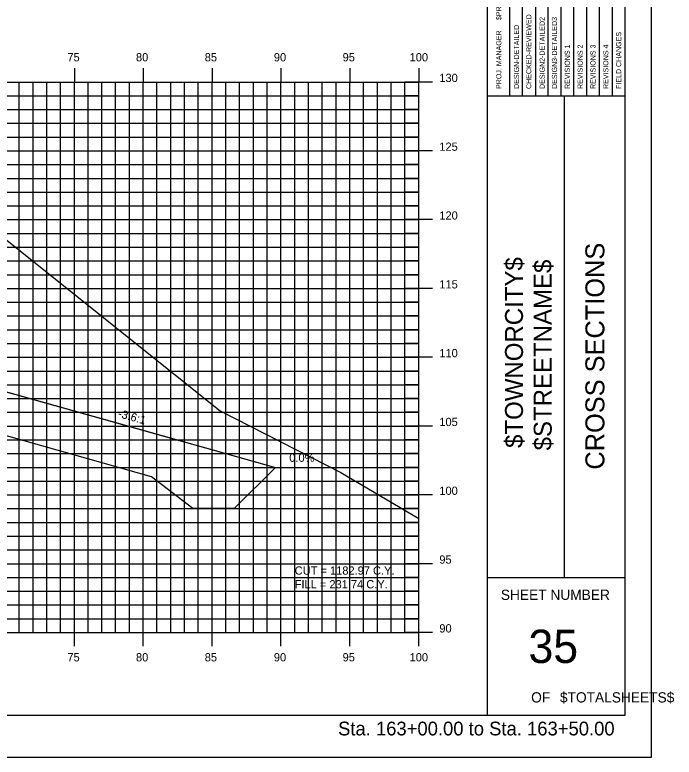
# Model space of a CAD drawing. Extents: x 850598 to 870284, y 366541 to 366651.
# Drawn here: x 854269.7 to 854317.5, y 366541.2 to 366595.1 of the extents above; entities that cross this region are included whole.
import ezdxf

# ---------------------------------------------------------------- set-up
doc = ezdxf.new("R2010")
doc.units = 0
for name, color, linetype in [('ANNOTATION', 7, 'Continuous'), ('BORDER', 7, 'Continuous'), ('D_Drainage_RipRap', 7, 'Continuous'), ('D_Roadway_Centerline', 7, 'Continuous'), ('D_Roadway_SlopeLines', 7, 'Continuous'), ('D_Text_Standard', 7, 'Continuous'), ('H_V ANNOTATION', 7, 'Continuous'), ('HIGHWAY_TITLE', 7, 'Continuous'), ('MAJOR', 7, 'Continuous'), ('MINOR', 7, 'Continuous'), ('PLOT BOUNDARY', 7, 'Continuous'), ('S_Roadway_Centerline', 7, 'Continuous')]:
    doc.layers.add(name, color=color, linetype=linetype)

msp = doc.modelspace()

# ---------------------------------------------------------------- linework, layer by layer
at = {"layer": 'BORDER'}
for p, q in [((854304.002, 366544.225), (854304.002, 366649.225)), ((854314.002, 366544.225), (854314.002, 366649.225)), ((854304.002, 366589.228), (854314.002, 366589.228)), ((854309.593, 366554.228), (854309.593, 366589.228)), ((854304.002, 366554.228), (854314.002, 366554.228)), ((854154.002, 366544.225), (854314.002, 366544.225))]:
    msp.add_line(p, q, dxfattribs=at)
for points in [[(854306.549, 366589.231), (854306.549, 366606.728)], [(854307.481, 366606.728), (854307.481, 366589.231)], [(854308.413, 366589.231), (854308.413, 366606.728)], [(854309.344, 366589.231), (854309.344, 366606.728)], [(854310.276, 366589.231), (854310.276, 366606.728)], [(854311.208, 366589.231), (854311.208, 366606.728)], [(854312.139, 366589.231), (854312.139, 366606.728)], [(854313.071, 366589.231), (854313.071, 366606.728)], [(854305.618, 366589.231), (854305.618, 366606.022)]]:
    msp.add_lwpolyline(points, dxfattribs=at)
at = {"layer": 'D_Drainage_RipRap'}
msp.add_lwpolyline([(854267.248, 366568.225), (854278.739, 366564.996), (854288.601, 366562.225), (854285.601, 366559.225), (854282.601, 366559.225), (854279.601, 366561.546), (854268.11, 366564.775), (854267.248, 366566.725), (854222.002, 366579.439), (854222.002, 366580.939)], close=True, dxfattribs=at)
at = {"layer": 'D_Roadway_Centerline'}
msp.add_lwpolyline([(854167.171, 366577.449), (854174.002, 366579.726), (854177.804, 366580.993), (854184.002, 366583.059), (854188.002, 366583.299), (854199.002, 366583.629), (854210.002, 366583.299), (854214.002, 366583.059), (854216.002, 366582.939), (854222.002, 366580.939), (854267.248, 366568.225), (854278.739, 366564.996), (854288.601, 366562.225), (854292.601, 366562.225)], dxfattribs=at)
at = {"layer": 'D_Roadway_SlopeLines'}
msp.add_lwpolyline([(854222.002, 366580.939), (854288.601, 366562.225), (854288.601, 366562.225)], dxfattribs=at)
at = {"layer": 'MAJOR'}
for p, q in [((854274.002, 366591.227), (854274.002, 366590.225)), ((854274.002, 366591.227), (854274.002, 366590.225)), ((854279.002, 366591.227), (854279.002, 366590.225)), ((854279.002, 366591.227), (854279.002, 366590.225)), ((854284.002, 366591.227), (854284.002, 366590.225)), ((854284.002, 366591.227), (854284.002, 366590.225)), ((854289.002, 366591.227), (854289.002, 366590.225)), ((854289.002, 366591.227), (854289.002, 366590.225)), ((854294.002, 366591.227), (854294.002, 366590.225)), ((854294.002, 366591.227), (854294.002, 366590.225)), ((854299.002, 366591.227), (854299.002, 366590.225)), ((854299.002, 366591.227), (854299.002, 366590.225)), ((854159.002, 366590.225), (854299.002, 366590.225)), ((854159.002, 366590.225), (854299.002, 366590.225)), ((854159.002, 366590.225), (854299.002, 366590.225)), ((854159.002, 366590.225), (854299.002, 366590.225)), ((854274.002, 366550.225), (854274.002, 366590.225)), ((854274.002, 366550.225), (854274.002, 366590.225)), ((854279.002, 366550.225), (854279.002, 366590.225)), ((854279.002, 366550.225), (854279.002, 366590.225)), ((854284.002, 366550.225), (854284.002, 366590.225)), ((854284.002, 366550.225), (854284.002, 366590.225)), ((854289.002, 366550.225), (854289.002, 366590.225)), ((854289.002, 366550.225), (854289.002, 366590.225)), ((854294.002, 366550.225), (854294.002, 366590.225)), ((854294.002, 366550.225), (854294.002, 366590.225)), ((854300.004, 366590.225), (854298, 366590.225)), ((854300.004, 366590.225), (854298, 366590.225)), ((854299.002, 366550.225), (854299.002, 366590.225)), ((854299.002, 366550.225), (854299.002, 366590.225)), ((854299.002, 366550.225), (854299.002, 366590.225)), ((854299.002, 366550.225), (854299.002, 366590.225)), ((854159.002, 366585.225), (854299.002, 366585.225)), ((854159.002, 366585.225), (854299.002, 366585.225)), ((854300.004, 366585.225), (854298, 366585.225)), ((854300.004, 366585.225), (854298, 366585.225)), ((854159.002, 366580.225), (854299.002, 366580.225)), ((854159.002, 366580.225), (854299.002, 366580.225)), ((854300.004, 366580.225), (854298, 366580.225)), ((854300.004, 366580.225), (854298, 366580.225)), ((854159.002, 366575.225), (854299.002, 366575.225)), ((854159.002, 366575.225), (854299.002, 366575.225)), ((854300.004, 366575.225), (854298, 366575.225)), ((854300.004, 366575.225), (854298, 366575.225)), ((854159.002, 366570.225), (854299.002, 366570.225)), ((854159.002, 366570.225), (854299.002, 366570.225)), ((854300.004, 366570.225), (854298, 366570.225)), ((854300.004, 366570.225), (854298, 366570.225)), ((854159.002, 366565.225), (854299.002, 366565.225)), ((854159.002, 366565.225), (854299.002, 366565.225)), ((854300.004, 366565.225), (854298, 366565.225)), ((854300.004, 366565.225), (854298, 366565.225)), ((854159.002, 366560.225), (854299.002, 366560.225)), ((854159.002, 366560.225), (854299.002, 366560.225)), ((854300.004, 366560.225), (854298, 366560.225)), ((854300.004, 366560.225), (854298, 366560.225)), ((854159.002, 366555.225), (854299.002, 366555.225)), ((854159.002, 366555.225), (854299.002, 366555.225)), ((854300.004, 366555.225), (854298, 366555.225)), ((854300.004, 366555.225), (854298, 366555.225)), ((854159.002, 366550.225), (854299.002, 366550.225)), ((854159.002, 366550.225), (854299.002, 366550.225)), ((854159.002, 366550.225), (854299.002, 366550.225)), ((854159.002, 366550.225), (854299.002, 366550.225)), ((854274.002, 366549.223), (854274.002, 366550.225)), ((854274.002, 366549.223), (854274.002, 366550.225)), ((854279.002, 366549.223), (854279.002, 366550.225)), ((854279.002, 366549.223), (854279.002, 366550.225)), ((854284.002, 366549.223), (854284.002, 366550.225)), ((854284.002, 366549.223), (854284.002, 366550.225)), ((854289.002, 366549.223), (854289.002, 366550.225)), ((854289.002, 366549.223), (854289.002, 366550.225)), ((854294.002, 366549.223), (854294.002, 366550.225)), ((854294.002, 366549.223), (854294.002, 366550.225)), ((854300.004, 366550.225), (854298, 366550.225)), ((854300.004, 366550.225), (854298, 366550.225)), ((854299.002, 366549.223), (854299.002, 366550.225)), ((854299.002, 366549.223), (854299.002, 366550.225))]:
    msp.add_line(p, q, dxfattribs=at)
at = {"layer": 'MINOR'}
for p, q in [((854270.002, 366550.225), (854270.002, 366590.225)), ((854270.002, 366550.225), (854270.002, 366590.225)), ((854271.002, 366550.225), (854271.002, 366590.225)), ((854271.002, 366550.225), (854271.002, 366590.225)), ((854272.002, 366550.225), (854272.002, 366590.225)), ((854272.002, 366550.225), (854272.002, 366590.225)), ((854273.002, 366550.225), (854273.002, 366590.225)), ((854273.002, 366550.225), (854273.002, 366590.225)), ((854275.002, 366550.225), (854275.002, 366590.225)), ((854275.002, 366550.225), (854275.002, 366590.225)), ((854276.002, 366550.225), (854276.002, 366590.225)), ((854276.002, 366550.225), (854276.002, 366590.225)), ((854277.002, 366550.225), (854277.002, 366590.225)), ((854277.002, 366550.225), (854277.002, 366590.225)), ((854278.002, 366550.225), (854278.002, 366590.225)), ((854278.002, 366550.225), (854278.002, 366590.225)), ((854280.002, 366550.225), (854280.002, 366590.225)), ((854280.002, 366550.225), (854280.002, 366590.225)), ((854281.002, 366550.225), (854281.002, 366590.225)), ((854281.002, 366550.225), (854281.002, 366590.225)), ((854282.002, 366550.225), (854282.002, 366590.225)), ((854282.002, 366550.225), (854282.002, 366590.225)), ((854283.002, 366550.225), (854283.002, 366590.225)), ((854283.002, 366550.225), (854283.002, 366590.225)), ((854285.002, 366550.225), (854285.002, 366590.225)), ((854285.002, 366550.225), (854285.002, 366590.225)), ((854286.002, 366550.225), (854286.002, 366590.225)), ((854286.002, 366550.225), (854286.002, 366590.225)), ((854287.002, 366550.225), (854287.002, 366590.225)), ((854287.002, 366550.225), (854287.002, 366590.225)), ((854288.002, 366550.225), (854288.002, 366590.225)), ((854288.002, 366550.225), (854288.002, 366590.225)), ((854290.002, 366550.225), (854290.002, 366590.225)), ((854290.002, 366550.225), (854290.002, 366590.225)), ((854291.002, 366550.225), (854291.002, 366590.225)), ((854291.002, 366550.225), (854291.002, 366590.225)), ((854292.002, 366550.225), (854292.002, 366590.225)), ((854292.002, 366550.225), (854292.002, 366590.225)), ((854293.002, 366550.225), (854293.002, 366590.225)), ((854293.002, 366550.225), (854293.002, 366590.225)), ((854295.002, 366550.225), (854295.002, 366590.225)), ((854295.002, 366550.225), (854295.002, 366590.225)), ((854296.002, 366550.225), (854296.002, 366590.225)), ((854296.002, 366550.225), (854296.002, 366590.225)), ((854297.002, 366550.225), (854297.002, 366590.225)), ((854297.002, 366550.225), (854297.002, 366590.225)), ((854298.002, 366550.225), (854298.002, 366590.225)), ((854298.002, 366550.225), (854298.002, 366590.225)), ((854159.002, 366589.225), (854299.002, 366589.225)), ((854159.002, 366589.225), (854299.002, 366589.225)), ((854299.002, 366589.225), (854298, 366589.225)), ((854299.002, 366589.225), (854298, 366589.225)), ((854159.002, 366588.225), (854299.002, 366588.225)), ((854159.002, 366588.225), (854299.002, 366588.225)), ((854299.002, 366588.225), (854298, 366588.225)), ((854299.002, 366588.225), (854298, 366588.225)), ((854159.002, 366587.225), (854299.002, 366587.225)), ((854159.002, 366587.225), (854299.002, 366587.225)), ((854299.002, 366587.225), (854298, 366587.225)), ((854299.002, 366587.225), (854298, 366587.225)), ((854159.002, 366586.225), (854299.002, 366586.225)), ((854159.002, 366586.225), (854299.002, 366586.225)), ((854299.002, 366586.225), (854298, 366586.225)), ((854299.002, 366586.225), (854298, 366586.225)), ((854159.002, 366584.225), (854299.002, 366584.225)), ((854159.002, 366584.225), (854299.002, 366584.225)), ((854299.002, 366584.225), (854298, 366584.225)), ((854299.002, 366584.225), (854298, 366584.225)), ((854159.002, 366583.225), (854299.002, 366583.225)), ((854159.002, 366583.225), (854299.002, 366583.225)), ((854299.002, 366583.225), (854298, 366583.225)), ((854299.002, 366583.225), (854298, 366583.225)), ((854159.002, 366582.225), (854299.002, 366582.225)), ((854159.002, 366582.225), (854299.002, 366582.225)), ((854299.002, 366582.225), (854298, 366582.225)), ((854299.002, 366582.225), (854298, 366582.225)), ((854159.002, 366581.225), (854299.002, 366581.225)), ((854159.002, 366581.225), (854299.002, 366581.225)), ((854299.002, 366581.225), (854298, 366581.225)), ((854299.002, 366581.225), (854298, 366581.225)), ((854159.002, 366579.225), (854299.002, 366579.225)), ((854159.002, 366579.225), (854299.002, 366579.225)), ((854299.002, 366579.225), (854298, 366579.225)), ((854299.002, 366579.225), (854298, 366579.225)), ((854159.002, 366578.225), (854299.002, 366578.225)), ((854159.002, 366578.225), (854299.002, 366578.225)), ((854299.002, 366578.225), (854298, 366578.225)), ((854299.002, 366578.225), (854298, 366578.225)), ((854159.002, 366577.225), (854299.002, 366577.225)), ((854159.002, 366577.225), (854299.002, 366577.225)), ((854299.002, 366577.225), (854298, 366577.225)), ((854299.002, 366577.225), (854298, 366577.225)), ((854159.002, 366576.225), (854299.002, 366576.225)), ((854159.002, 366576.225), (854299.002, 366576.225)), ((854299.002, 366576.225), (854298, 366576.225)), ((854299.002, 366576.225), (854298, 366576.225)), ((854159.002, 366574.225), (854299.002, 366574.225)), ((854159.002, 366574.225), (854299.002, 366574.225)), ((854299.002, 366574.225), (854298, 366574.225)), ((854299.002, 366574.225), (854298, 366574.225)), ((854159.002, 366573.225), (854299.002, 366573.225)), ((854159.002, 366573.225), (854299.002, 366573.225)), ((854299.002, 366573.225), (854298, 366573.225)), ((854299.002, 366573.225), (854298, 366573.225)), ((854159.002, 366572.225), (854299.002, 366572.225)), ((854159.002, 366572.225), (854299.002, 366572.225)), ((854299.002, 366572.225), (854298, 366572.225)), ((854299.002, 366572.225), (854298, 366572.225)), ((854159.002, 366571.225), (854299.002, 366571.225)), ((854159.002, 366571.225), (854299.002, 366571.225)), ((854299.002, 366571.225), (854298, 366571.225)), ((854299.002, 366571.225), (854298, 366571.225)), ((854159.002, 366569.225), (854299.002, 366569.225)), ((854159.002, 366569.225), (854299.002, 366569.225)), ((854299.002, 366569.225), (854298, 366569.225)), ((854299.002, 366569.225), (854298, 366569.225)), ((854159.002, 366568.225), (854299.002, 366568.225)), ((854159.002, 366568.225), (854299.002, 366568.225)), ((854299.002, 366568.225), (854298, 366568.225)), ((854299.002, 366568.225), (854298, 366568.225)), ((854159.002, 366567.225), (854299.002, 366567.225)), ((854159.002, 366567.225), (854299.002, 366567.225)), ((854299.002, 366567.225), (854298, 366567.225)), ((854299.002, 366567.225), (854298, 366567.225)), ((854159.002, 366566.225), (854299.002, 366566.225)), ((854159.002, 366566.225), (854299.002, 366566.225)), ((854299.002, 366566.225), (854298, 366566.225)), ((854299.002, 366566.225), (854298, 366566.225)), ((854159.002, 366564.225), (854299.002, 366564.225)), ((854159.002, 366564.225), (854299.002, 366564.225)), ((854299.002, 366564.225), (854298, 366564.225)), ((854299.002, 366564.225), (854298, 366564.225)), ((854159.002, 366563.225), (854299.002, 366563.225)), ((854159.002, 366563.225), (854299.002, 366563.225)), ((854299.002, 366563.225), (854298, 366563.225)), ((854299.002, 366563.225), (854298, 366563.225)), ((854159.002, 366562.225), (854299.002, 366562.225)), ((854159.002, 366562.225), (854299.002, 366562.225)), ((854299.002, 366562.225), (854298, 366562.225)), ((854299.002, 366562.225), (854298, 366562.225)), ((854159.002, 366561.225), (854299.002, 366561.225)), ((854159.002, 366561.225), (854299.002, 366561.225)), ((854299.002, 366561.225), (854298, 366561.225)), ((854299.002, 366561.225), (854298, 366561.225)), ((854159.002, 366559.225), (854299.002, 366559.225)), ((854159.002, 366559.225), (854299.002, 366559.225)), ((854299.002, 366559.225), (854298, 366559.225)), ((854299.002, 366559.225), (854298, 366559.225)), ((854159.002, 366558.225), (854299.002, 366558.225)), ((854159.002, 366558.225), (854299.002, 366558.225)), ((854299.002, 366558.225), (854298, 366558.225)), ((854299.002, 366558.225), (854298, 366558.225)), ((854159.002, 366557.225), (854299.002, 366557.225)), ((854159.002, 366557.225), (854299.002, 366557.225)), ((854299.002, 366557.225), (854298, 366557.225)), ((854299.002, 366557.225), (854298, 366557.225)), ((854159.002, 366556.225), (854299.002, 366556.225)), ((854159.002, 366556.225), (854299.002, 366556.225)), ((854299.002, 366556.225), (854298, 366556.225)), ((854299.002, 366556.225), (854298, 366556.225)), ((854159.002, 366554.225), (854299.002, 366554.225)), ((854159.002, 366554.225), (854299.002, 366554.225)), ((854299.002, 366554.225), (854298, 366554.225)), ((854299.002, 366554.225), (854298, 366554.225)), ((854159.002, 366553.225), (854299.002, 366553.225)), ((854159.002, 366553.225), (854299.002, 366553.225)), ((854299.002, 366553.225), (854298, 366553.225)), ((854299.002, 366553.225), (854298, 366553.225)), ((854159.002, 366552.225), (854299.002, 366552.225)), ((854159.002, 366552.225), (854299.002, 366552.225)), ((854299.002, 366552.225), (854298, 366552.225)), ((854299.002, 366552.225), (854298, 366552.225)), ((854159.002, 366551.225), (854299.002, 366551.225)), ((854159.002, 366551.225), (854299.002, 366551.225)), ((854299.002, 366551.225), (854298, 366551.225)), ((854299.002, 366551.225), (854298, 366551.225))]:
    msp.add_line(p, q, dxfattribs=at)
at = {"layer": 'PLOT BOUNDARY'}
msp.add_lwpolyline([(854145.908, 366541.166), (854315.908, 366541.166), (854315.908, 366651.166), (854145.908, 366651.166)], close=True, dxfattribs=at)
at = {"layer": 'S_Roadway_Centerline'}
msp.add_lwpolyline([(854159.002, 366577.35), (854173.981, 366577.532), (854194.468, 366578.581), (854216.923, 366579.667), (854225.121, 366581.306), (854226.711, 366581.652), (854231.707, 366582.513), (854232.058, 366582.57), (854233.105, 366582.613), (854247.274, 366583.159), (854260.247, 366582.357), (854261.11, 366582.318), (854261.269, 366582.312), (854263.371, 366582.089), (854265.169, 366581.435), (854266.279, 366581.05), (854267.765, 366579.762), (854284.593, 366566.341), (854293.344, 366561.844), (854299.002, 366558.511)], dxfattribs=at)

# ---------------------------------------------------------------- texts
at = {"layer": 'ANNOTATION'}
msp.add_text('-3.6:1', height=0.6, rotation=344.3051, dxfattribs=at).set_placement((854277.128, 366565.888))
msp.add_text('0.0%', height=0.6, dxfattribs=at).set_placement((854289.606, 366562.625))
at = {"layer": 'BORDER'}
for s, height, rotation, p in [('$PROJMANAGER$', 0.37275, 90, (854305.006, 366594.723)), ('CHECKED-REVIEWED', 0.37275, 90, (854307.183, 366589.716)), ('DESIGN2-DETAILED2', 0.37275, 90, (854308.152, 366589.716)), ('DESIGN3-DETAILED3', 0.37275, 90, (854309.046, 366589.716)), ('PROJ. MANAGER', 0.37275, 90, (854305.006, 366589.716)), ('DESIGN-DETAILED', 0.37275, 90, (854306.288, 366589.716)), ('FIELD CHANGES', 0.37275, 90, (854313.705, 366589.716)), ('REVISIONS 1', 0.37275, 90, (854309.978, 366589.716)), ('REVISIONS 2', 0.37275, 90, (854310.91, 366589.716)), ('REVISIONS 3', 0.37275, 90, (854311.841, 366589.716)), ('REVISIONS 4', 0.37275, 90, (854312.773, 366589.716)), ('CROSS SECTIONS', 1.37787, 90, (854312.486, 366562.062)), ('SHEET NUMBER', 0.74527, 360, (854304.967, 366552.592)), ('35', 2.4194, 360, (854306.978, 366548.008)), ('OF', 0.7453, 360, (854307.169, 366545.138)), ('$TOTALSHEETS$', 0.74527, 360, (854309.258, 366545.138))]:
    msp.add_text(s, height=height, rotation=rotation, dxfattribs=at).set_placement(p)
at = {"layer": 'D_Text_Standard'}
for s, p in [('CUT = 1182.97 C.Y.', (854290.002, 366554.425)), ('FILL = 231.74 C.Y.', (854290.002, 366553.429))]:
    msp.add_text(s, height=0.6, dxfattribs=at).set_placement(p)
at = {"layer": 'H_V ANNOTATION'}
for s, height, p in [('75', 0.6, (854273.496, 366591.725)), ('80', 0.6, (854278.477, 366591.725)), ('85', 0.6, (854283.469, 366591.725)), ('90', 0.6, (854288.488, 366591.725)), ('95', 0.6, (854293.48, 366591.725)), ('100', 0.6, (854298.343, 366591.725)), ('130', 0.6, (854300.502, 366590.225)), ('125', 0.6, (854300.502, 366585.225)), ('120', 0.6, (854300.502, 366580.225)), ('115', 0.6, (854300.502, 366575.225)), ('110', 0.6, (854300.502, 366570.225)), ('105', 0.6, (854300.502, 366565.225)), ('100', 0.6, (854300.502, 366560.225)), ('95', 0.6, (854300.502, 366555.225)), ('90', 0.6, (854300.502, 366550.225)), ('75', 0.6, (854273.496, 366548.125)), ('80', 0.6, (854278.477, 366548.125)), ('85', 0.6, (854283.469, 366548.125)), ('90', 0.6, (854288.488, 366548.125)), ('95', 0.6, (854293.48, 366548.125)), ('100', 0.6, (854298.343, 366548.125)), ('Sta. 163+00.00 to Sta. 163+50.00', 1.0002, (854293.148, 366542.745))]:
    msp.add_text(s, height=height, dxfattribs=at).set_placement(p)
at = {"layer": 'HIGHWAY_TITLE'}
for s, p in [('$TOWNORCITY$', (854306.574, 366563.637)), ('$STREETNAME$', (854308.661, 366563.457))]:
    msp.add_text(s, height=1.30428, rotation=90, dxfattribs=at).set_placement(p)

doc.saveas('drawing.dxf')
